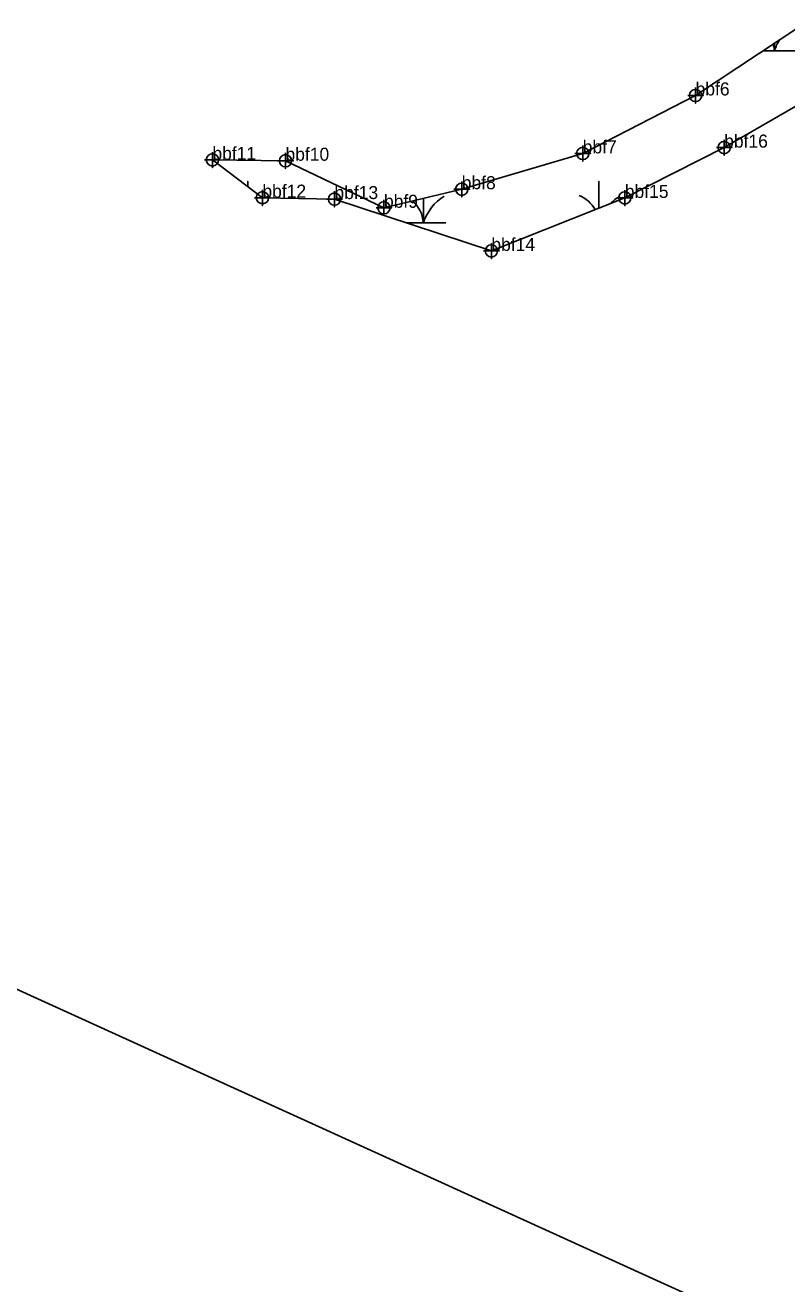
# Model space of a CAD drawing. Extents: x 2071991 to 2268989, y 436479 to 469629.
# Drawn here: x 2246731.7 to 2247023.3, y 439253.6 to 439735.3 of the extents above; entities that cross this region are included whole.
import ezdxf

# ---------------------------------------------------------------- set-up
doc = ezdxf.new("R2010")
doc.units = 0
for name, color, linetype in [('approx_PSA', 7, 'Continuous'), ('Exist Environmental Wetland Boundary', 7, 'Continuous'), ('Exist Environmental Wetland Boundary Cogo Comment', 7, 'Continuous'), ('Exist Environmental Wetland Boundary Cogo Point CELL', 7, 'Continuous'), ('Exist Hydro Swamp or Marsh', 7, 'Continuous')]:
    doc.layers.add(name, color=color, linetype=linetype)

msp = doc.modelspace()

# ---------------------------------------------------------------- linework, layer by layer
at = {"layer": 'approx_PSA'}
msp.add_line((2248746.01, 438449.78), (2246155.93, 439626.38), dxfattribs=at)
at = {"layer": 'Exist Environmental Wetland Boundary'}
msp.add_lwpolyline([(2247029.08, 439735.3), (2246988.35, 439708.4), (2246945.14, 439686.24), (2246898.83, 439672.52), (2246869.05, 439665.42), (2246831.35, 439683.42), (2246803.38, 439683.74), (2246822.51, 439669.28), (2246850.09, 439668.75), (2246910.16, 439648.9), (2246961.26, 439669.2), (2246999.29, 439688.44), (2247037.51, 439710.57)], dxfattribs=at)
at = {"layer": 'Exist Environmental Wetland Boundary Cogo Point CELL'}
for points in [[(2246988.35, 439711.4), (2246988.35, 439705.4), (2246988.35, 439708.4), (2246991.35, 439708.4), (2246985.35, 439708.4)], [(2246945.14, 439689.24), (2246945.14, 439683.24), (2246945.14, 439686.24), (2246948.14, 439686.24), (2246942.14, 439686.24)], [(2246999.29, 439691.44), (2246999.29, 439685.44), (2246999.29, 439688.44), (2247002.29, 439688.44), (2246996.29, 439688.44)], [(2246803.38, 439686.74), (2246803.38, 439680.74), (2246803.38, 439683.74), (2246806.38, 439683.74), (2246800.38, 439683.74)], [(2246831.35, 439686.42), (2246831.35, 439680.42), (2246831.35, 439683.42), (2246834.35, 439683.42), (2246828.35, 439683.42)], [(2246898.83, 439675.52), (2246898.83, 439669.52), (2246898.83, 439672.52), (2246901.83, 439672.52), (2246895.83, 439672.52)], [(2246822.51, 439672.28), (2246822.51, 439666.28), (2246822.51, 439669.28), (2246825.51, 439669.28), (2246819.51, 439669.28)], [(2246850.09, 439671.75), (2246850.09, 439665.75), (2246850.09, 439668.75), (2246853.09, 439668.75), (2246847.09, 439668.75)], [(2246961.26, 439672.2), (2246961.26, 439666.2), (2246961.26, 439669.2), (2246964.26, 439669.2), (2246958.26, 439669.2)], [(2246869.05, 439668.42), (2246869.05, 439662.42), (2246869.05, 439665.42), (2246872.05, 439665.42), (2246866.05, 439665.42)], [(2246910.16, 439651.9), (2246910.16, 439645.9), (2246910.16, 439648.9), (2246913.16, 439648.9), (2246907.16, 439648.9)]]:
    msp.add_lwpolyline(points, dxfattribs=at)
for centre in [(2246988.35, 439708.4), (2246999.29, 439688.44), (2246803.38, 439683.74), (2246831.35, 439683.42), (2246945.14, 439686.24), (2246898.83, 439672.52), (2246822.51, 439669.28), (2246850.09, 439668.75), (2246961.26, 439669.2), (2246869.05, 439665.42), (2246910.16, 439648.9)]:
    msp.add_circle(centre, 2.34, dxfattribs=at)
at = {"layer": 'Exist Hydro Swamp or Marsh'}
for points in [[(2247014.21, 439725.48), (2247018.53, 439725.48), (2247018.53, 439728.33)], [(2247018.53, 439728.33), (2247018.53, 439725.48), (2247027.13, 439725.48)], [(2246816.92, 439673.51), (2246816.92, 439675.48), (2246816.92, 439673.51)], [(2246951.33, 439665.26), (2246951.33, 439675.48), (2246951.33, 439665.26)], [(2246877.48, 439659.7), (2246884.12, 439659.7), (2246884.12, 439669.01)], [(2246884.12, 439669.01), (2246884.12, 439659.7), (2246892.72, 439659.7)]]:
    msp.add_lwpolyline(points, dxfattribs=at)
for centre, radius, start, end in [((2247006.26, 439724.59), 12.3, 4.1403, 16.2227), ((2247036.77, 439719.42), 19.22, 147.9648, 161.6222), ((2246835.16, 439653.64), 19.22, 122.1274, 125.7057), ((2246902.37, 439653.64), 19.22, 122.1274, 161.6222), ((2246939.06, 439658.81), 12.3, 28.4954, 67.535), ((2246969.57, 439653.64), 19.22, 122.1274, 135.8643), ((2246871.86, 439658.81), 12.3, 4.1403, 48.5399)]:
    msp.add_arc(centre, radius, start, end, dxfattribs=at)

# ---------------------------------------------------------------- texts
at = {"layer": 'Exist Environmental Wetland Boundary Cogo Comment'}
for s, p in [('bbf6', (2246988.35, 439708.4)), ('bbf7', (2246945.14, 439686.24)), ('bbf16', (2246999.29, 439688.44)), ('bbf11', (2246803.38, 439683.74)), ('bbf10', (2246831.35, 439683.42)), ('bbf8', (2246898.83, 439672.52)), ('bbf12', (2246822.51, 439669.28)), ('bbf13', (2246850.09, 439668.75)), ('bbf9', (2246869.05, 439665.42)), ('bbf15', (2246961.26, 439669.2)), ('bbf14', (2246910.16, 439648.9))]:
    msp.add_text(s, height=5, dxfattribs=at).set_placement(p)

doc.saveas('drawing.dxf')
